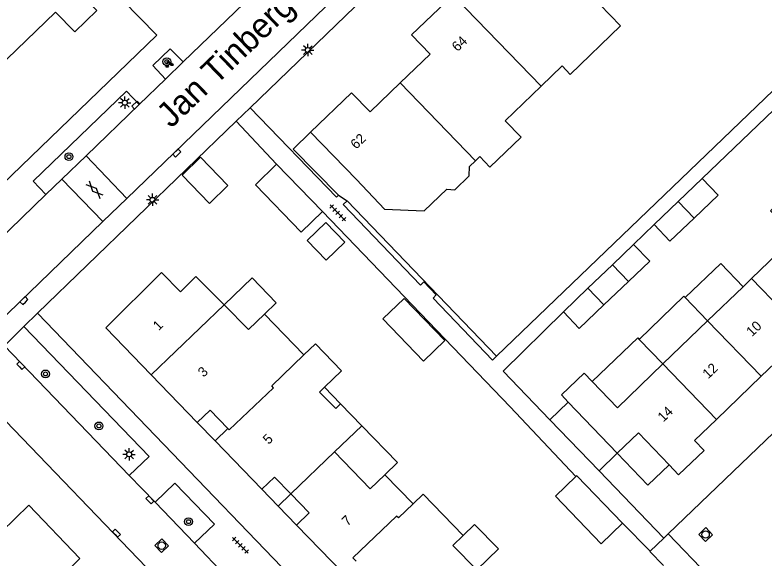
# Model space of a CAD drawing. Extents: x 137999 to 141000, y 397500 to 400501.
# Drawn here: x 138644.2 to 138720.2, y 399578.9 to 399634 of the extents above; entities that cross this region are included whole.
import ezdxf

# ---------------------------------------------------------------- set-up
doc = ezdxf.new("R2010")
doc.units = 0
for name, color, linetype in [('gg-afsc-erfafscheiding', 7, 'Continuous'), ('gg-anno-huisnummerreeks BGT', 7, 'Continuous'), ('gg-anno-openbare ruimte label', 7, 'Continuous'), ('gg-bbg-bijgebouw', 7, 'Continuous'), ('gg-bbg-gedigitaliseerde bebouwing', 7, 'Continuous'), ('gg-bbg-gedigitaliseerde bijgebouw', 7, 'Continuous'), ('gg-bbg-hoofdgebouw', 7, 'Continuous'), ('gg-bbg-luifel en loopbrug', 7, 'Continuous'), ('gg-bbg-tussenscheiding', 7, 'Continuous'), ('gg-knt-verharding', 7, 'Continuous'), ('gt-grn-weggrens', 7, 'Continuous'), ('gt-symb-boom', 7, 'Continuous'), ('gt-symb-gesloten verharding', 7, 'Continuous'), ('gt-symb-groenvak', 7, 'Continuous'), ('gt-symb-kolk', 7, 'Continuous'), ('gt-symb-lichtmast', 7, 'Continuous'), ('gt-symb-rioolschacht', 7, 'Continuous'), ('gt-symb-tegel verharding', 7, 'Continuous')]:
    doc.layers.add(name, color=color, linetype=linetype)

# ---------------------------------------------------------------- blocks, each defined once
blk = doc.blocks.new('gt0-RS')
at = {"layer": 'gt-symb-rioolschacht'}
blk.add_lwpolyline([(-0.5, -0.5), (0.5, -0.5), (0.5, 0.5), (-0.5, 0.5)], close=True, dxfattribs=at)
blk.add_circle((0, 0), 0.375, dxfattribs=at)
blk = doc.blocks.new('gt0-TEG1')
at = {"layer": 'gt-symb-tegel verharding'}
for p, q in [((-1.125, 0), (1.125, 0)), ((-0.9, -0.25), (-0.9, 0.25)), ((-0.45, -0.25), (-0.45, 0.25)), ((0, -0.25), (0, 0.25)), ((0.45, -0.25), (0.45, 0.25)), ((0.9, -0.25), (0.9, 0.25))]:
    blk.add_line(p, q, dxfattribs=at)
blk = doc.blocks.new('gt0-GRVAK')
at = {"layer": 'gt-symb-groenvak'}
for p, q in [((-0.11, 0.189), (-0.228, 0.24)), ((-0.182, 0.153), (0.088, 0.153)), ((-0.091, 0.211), (-0.156, 0.322)), ((-0.047, 0.214), (-0.047, 0.393)), ((-0.004, 0.211), (0.061, 0.322)), ((0.015, 0.189), (0.133, 0.24)), ((0.262, -0.052), (0.197, 0.059)), ((0.305, -0.049), (0.305, 0.13)), ((0.349, -0.052), (0.414, 0.059)), ((-0.245, -0.228), (-0.363, -0.177)), ((-0.318, -0.264), (-0.047, -0.264)), ((-0.226, -0.206), (-0.291, -0.095)), ((-0.183, -0.203), (-0.183, -0.024)), ((-0.139, -0.206), (-0.074, -0.095)), ((-0.12, -0.228), (-0.002, -0.177)), ((0.243, -0.074), (0.125, -0.023)), ((0.17, -0.11), (0.441, -0.11)), ((0.368, -0.074), (0.486, -0.023))]:
    blk.add_line(p, q, dxfattribs=at)
blk = doc.blocks.new('gt0-BOOM')
at = {"layer": 'gt-symb-boom'}
for radius in [0.4, 0.2]:
    blk.add_circle((0, 0), radius, dxfattribs=at)
blk = doc.blocks.new('gt0-LMAST')
at = {"layer": 'gt-symb-lichtmast'}
for p, q in [((-0.182, 0.173), (-0.447, 0.438)), ((-0.005, 0.246), (-0.005, 0.621)), ((0.172, 0.173), (0.437, 0.438)), ((-0.255, -0.004), (-0.63, -0.004)), ((-0.182, -0.181), (-0.447, -0.446)), ((-0.005, -0.254), (-0.005, -0.629)), ((0.437, -0.446), (0.172, -0.181)), ((0.245, -0.004), (0.62, -0.004))]:
    blk.add_line(p, q, dxfattribs=at)
blk.add_circle((-0.005, -0.004), 0.25, dxfattribs=at)
blk = doc.blocks.new('gt0-GESVH1')
at = {"layer": 'gt-symb-gesloten verharding'}
for p, q in [((-0.992, -0.261), (0.008, 0.239)), ((0.008, -0.261), (-0.992, 0.239)), ((0.008, 0.239), (1.008, -0.261)), ((1.008, 0.239), (0.008, -0.261))]:
    blk.add_line(p, q, dxfattribs=at)
blk = doc.blocks.new('gt0-KOLK')
at = {"layer": 'gt-symb-kolk'}
blk.add_lwpolyline([(0, 0), (0.375, 0), (0.375, 0.4), (-0.375, 0.4), (-0.375, 0), (0, 0)], dxfattribs=at)

msp = doc.modelspace()

# ---------------------------------------------------------------- linework, layer by layer
at = {"layer": 'gg-afsc-erfafscheiding'}
for p, q in [((138693.085, 399599.378), (138733.82, 399638.54)), ((138722.593, 399625.728), (138713.973, 399617.412)), ((138666.684, 399623.237), (138646.5, 399603.75)), ((138670.766, 399618.874), (138666.684, 399623.237)), ((138677.06, 399615.714), (138677.938, 399615.152)), ((138677.938, 399615.152), (138693.085, 399599.378)), ((138709.083, 399612.735), (138707.012, 399610.732)), ((138703.5, 399587.747), (138710.078, 399580.914)), ((138708.704, 399579.592), (138705.882, 399582.408))]:
    msp.add_line(p, q, dxfattribs=at)
for points in [[(138674.23, 399622.14), (138672.443, 399620.395), (138677.06, 399615.714)], [(138675.429, 399614.056), (138694.481, 399594.241), (138701.147, 399587.147)], [(138699.883, 399603.89), (138693.754, 399597.87), (138698.512, 399592.928)]]:
    msp.add_lwpolyline(points, dxfattribs=at)
at = {"layer": 'gg-bbg-bijgebouw'}
for p, q in [((138675.429, 399614.056), (138670.766, 399618.874)), ((138711.528, 399615.074), (138713.973, 399617.412)), ((138709.083, 399612.735), (138711.528, 399615.074)), ((138702.373, 399606.272), (138704.863, 399608.654)), ((138706.479, 399606.962), (138704.863, 399608.654)), ((138703.99, 399604.581), (138706.479, 399606.962)), ((138699.883, 399603.89), (138702.373, 399606.272))]:
    msp.add_line(p, q, dxfattribs=at)
for points in [[(138675.429, 399614.056), (138673.269, 399611.971), (138668.634, 399616.774), (138670.766, 399618.874)], [(138713.144, 399613.38), (138715.586, 399615.716), (138713.973, 399617.412)], [(138709.083, 399612.735), (138710.701, 399611.044), (138713.144, 399613.38)], [(138699.883, 399603.89), (138701.5, 399602.199), (138703.99, 399604.581)], [(138701.147, 399587.147), (138699.098, 399585.163), (138703.72, 399580.34), (138705.882, 399582.408)], [(138705.882, 399582.408), (138701.235, 399587.234), (138701.147, 399587.147)]]:
    msp.add_lwpolyline(points, dxfattribs=at)
at = {"layer": 'gg-bbg-gedigitaliseerde bebouwing'}
for p, q in [((138703.596, 399635.077), (138705.682, 399632.921)), ((138705.682, 399632.921), (138700.579, 399627.984)), ((138678.876, 399617.307), (138674.23, 399622.14)), ((138665.46, 399604.581), (138662.58, 399607.47)), ((138718.967, 399607.254), (138718.121, 399606.438)), ((138718.121, 399606.438), (138714.52, 399602.969)), ((138673.551, 399599.506), (138669.543, 399603.656)), ((138714.52, 399602.969), (138709.972, 399598.587)), ((138679.426, 399592.313), (138677.275, 399594.54)), ((138700.378, 399594.726), (138705.34, 399589.52)), ((138676.655, 399589.663), (138679.426, 399592.313)), ((138684.622, 399584.393), (138681.767, 399587.345))]:
    msp.add_line(p, q, dxfattribs=at)
for points in [[(138700.579, 399627.984), (138699.745, 399628.847), (138697.613, 399626.785)], [(138697.613, 399626.785), (138693.982, 399623.288), (138695.586, 399621.621), (138692.423, 399618.577), (138691.398, 399619.642), (138690.95, 399619.211)], [(138678.876, 399617.307), (138681.744, 399614.321), (138685.768, 399614.14), (138688.053, 399616.335), (138688.877, 399616.28), (138690.333, 399617.681), (138690.347, 399618.632), (138690.95, 399619.211)], [(138723.205, 399616.353), (138720.908, 399614.14), (138723.414, 399611.538), (138718.967, 399607.254)], [(138669.543, 399603.656), (138667.935, 399602.103), (138665.46, 399604.581)], [(138675.648, 399596.225), (138677.378, 399597.896), (138674.727, 399600.641), (138673.551, 399599.506)], [(138709.972, 399598.587), (138705.367, 399594.151), (138702.817, 399596.798)], [(138702.817, 399596.798), (138701.984, 399597.662), (138699.688, 399595.45), (138700.378, 399594.726)], [(138677.275, 399594.54), (138676.774, 399594.056), (138675.147, 399595.741), (138675.648, 399596.225)], [(138681.767, 399587.345), (138680.284, 399585.911), (138676.655, 399589.663)], [(138689.703, 399581.167), (138685.636, 399585.373), (138684.622, 399584.393)], [(138691.1, 399577.701), (138688.66, 399580.16), (138689.703, 399581.167)]]:
    msp.add_lwpolyline(points, dxfattribs=at)
at = {"layer": 'gg-bbg-gedigitaliseerde bijgebouw'}
for points in [[(138661.177, 399617.776), (138663.955, 399614.898), (138665.826, 399616.704), (138663.047, 399619.582), (138661.177, 399617.776)], [(138675.785, 399612.95), (138673.885, 399611.115), (138675.805, 399609.127), (138677.705, 399610.962), (138675.785, 399612.95)]]:
    msp.add_lwpolyline(points, dxfattribs=at)
at = {"layer": 'gg-bbg-hoofdgebouw'}
for p, q in [((138724.395, 399601.622), (138719.966, 399597.355)), ((138662.72, 399592.66), (138658.046, 399597.5)), ((138719.966, 399597.355), (138715.409, 399592.964)), ((138715.409, 399592.964), (138713.193, 399590.83)), ((138664.53, 399590.79), (138665.82, 399592.04)), ((138669.28, 399585.86), (138664.53, 399590.79)), ((138677.55, 399577.31), (138672.8, 399582.23))]:
    msp.add_line(p, q, dxfattribs=at)
for points in [[(138643.386, 399629.526), (138648.34, 399634.31), (138650.29, 399632.3), (138652.53, 399634.47), (138647.149, 399640.018), (138647.08, 399640.09), (138644.93, 399638.01), (138641.95, 399641.08)], [(138683.325, 399627.135), (138686.35, 399630.05), (138684.47, 399632.01), (138688.675, 399636.039)], [(138674.23, 399622.14), (138678.39, 399626.13), (138680.26, 399624.181), (138683.325, 399627.135)], [(138658.046, 399597.5), (138653.44, 399602.27), (138659.08, 399607.89), (138661.03, 399605.93), (138662.58, 399607.47)], [(138665.82, 399592.04), (138664.02, 399593.91), (138662.72, 399592.66)], [(138710.61, 399588.341), (138707.5, 399591.58), (138705.34, 399589.52)], [(138710.61, 399588.341), (138711.575, 399587.331), (138714.169, 399589.808), (138713.193, 399590.83)], [(138638.77, 399575.927), (138641.341, 399578.416), (138645.758, 399573.853), (138650.811, 399578.83), (138645.641, 399584.235), (138642.855, 399581.544), (138637.71, 399586.87)], [(138672.217, 399585.417), (138670.58, 399587.11), (138669.28, 399585.86)], [(138672.8, 399582.23), (138674.09, 399583.48), (138672.217, 399585.417)]]:
    msp.add_lwpolyline(points, dxfattribs=at)
at = {"layer": 'gg-bbg-luifel en loopbrug'}
for p, q in [((138707.012, 399610.732), (138704.863, 399608.654)), ((138714.52, 399602.969), (138712.247, 399605.328)), ((138709.972, 399598.587), (138707.56, 399601.09)), ((138677.275, 399594.54), (138675.648, 399596.225)), ((138700.378, 399594.726), (138698.512, 399592.928)), ((138698.512, 399592.928), (138703.5, 399587.747)), ((138662.72, 399592.66), (138664.53, 399590.79)), ((138705.34, 399589.52), (138703.5, 399587.747)), ((138669.28, 399585.86), (138670.922, 399584.166)), ((138672.217, 399585.417), (138670.922, 399584.166)), ((138670.922, 399584.166), (138672.8, 399582.23))]:
    msp.add_line(p, q, dxfattribs=at)
for points in [[(138706.479, 399606.962), (138708.639, 399609.043), (138707.012, 399610.732)], [(138712.247, 399605.328), (138715.848, 399608.797), (138718.121, 399606.438)], [(138669.543, 399603.656), (138670.739, 399604.811), (138668.306, 399607.33), (138665.46, 399604.581)], [(138683.718, 399605.234), (138681.574, 399603.164), (138685.701, 399598.89), (138687.845, 399600.961), (138683.718, 399605.234)], [(138707.56, 399601.09), (138712.108, 399605.472), (138712.247, 399605.328)], [(138702.817, 399596.798), (138707.421, 399601.234), (138707.56, 399601.09)], [(138679.426, 399592.313), (138683.038, 399588.573), (138681.767, 399587.345)], [(138710.61, 399588.341), (138708.466, 399586.275), (138705.34, 399589.52)], [(138689.703, 399581.167), (138690.875, 399582.299), (138693.282, 399579.808), (138691.1, 399577.701)]]:
    msp.add_lwpolyline(points, dxfattribs=at)
at = {"layer": 'gg-bbg-tussenscheiding'}
for p, q in [((138688.675, 399636.039), (138697.613, 399626.785)), ((138690.95, 399619.211), (138683.325, 399627.135)), ((138711.528, 399615.074), (138713.144, 399613.38)), ((138724.395, 399601.622), (138718.967, 399607.254)), ((138702.373, 399606.272), (138703.99, 399604.581)), ((138665.46, 399604.581), (138658.046, 399597.5)), ((138719.966, 399597.355), (138714.52, 399602.969)), ((138670.28, 399596.356), (138673.551, 399599.506)), ((138709.972, 399598.587), (138715.409, 399592.964)), ((138676.655, 399589.663), (138672.217, 399585.417))]:
    msp.add_line(p, q, dxfattribs=at)
for points in [[(138665.82, 399592.04), (138665.964, 399591.891), (138670.451, 399596.174), (138670.28, 399596.356)], [(138684.622, 399584.393), (138683.138, 399582.958), (138682.958, 399583.146), (138678.523, 399578.898), (138678.85, 399578.56)]]:
    msp.add_lwpolyline(points, dxfattribs=at)
at = {"layer": 'gg-knt-verharding'}
for p, q in [((138655.59, 399615.397), (138711.921, 399669.812)), ((138713.282, 399668.228), (138668.103, 399624.608)), ((138667.444, 399635.194), (138661.304, 399629.26)), ((138661.304, 399629.26), (138659.506, 399627.523)), ((138659.506, 399627.523), (138656.821, 399624.927)), ((138656.821, 399624.927), (138651.447, 399619.733)), ((138710.511, 399581.33), (138755.811, 399624.881)), ((138651.447, 399619.733), (138648.993, 399617.362)), ((138651.447, 399619.733), (138655.59, 399615.397)), ((138648.993, 399617.362), (138647.362, 399615.785)), ((138648.993, 399617.362), (138653.157, 399613.047)), ((138647.362, 399615.785), (138642.46, 399611.047)), ((138653.157, 399613.047), (138655.59, 399615.397)), ((138641.69, 399601.97), (138653.157, 399613.047)), ((138646.5, 399603.75), (138689.87, 399558.7)), ((138643.156, 399600.445), (138645.13, 399602.39)), ((138645.13, 399602.39), (138657.83, 399589.204)), ((138643.156, 399600.445), (138655.82, 399587.269)), ((138639.352, 399596.873), (138706.182, 399527.423)), ((138655.82, 399587.269), (138657.83, 399589.204)), ((138655.82, 399587.269), (138658.44, 399584.543)), ((138660.44, 399586.495), (138658.44, 399584.543)), ((138658.44, 399584.543), (138662.446, 399580.376)), ((138710.078, 399580.914), (138710.511, 399581.33)), ((138718.682, 399572.873), (138710.511, 399581.33)), ((138662.446, 399580.376), (138667.555, 399575.06))]:
    msp.add_line(p, q, dxfattribs=at)
for points in [[(138586.094, 399568.906), (138602.76, 399585.05), (138613.43, 399588.35), (138658.61, 399631.98), (138655.133, 399635.579)], [(138661.304, 399629.26), (138659.983, 399630.585), (138658.219, 399628.886), (138659.506, 399627.523)], [(138647.362, 399615.785), (138646.057, 399617.136), (138655.548, 399626.282), (138656.821, 399624.927)], [(138668.103, 399624.608), (138676.853, 399615.515), (138677.06, 399615.714)], [(138677.938, 399615.152), (138677.522, 399614.771), (138685.387, 399606.592), (138685.713, 399606.913), (138686.982, 399605.612), (138686.667, 399605.254), (138692.696, 399598.968), (138693.085, 399599.378)], [(138662.446, 399580.376), (138664.463, 399582.318), (138660.44, 399586.495)], [(138710.05, 399578.13), (138708.67, 399579.56), (138708.704, 399579.592)]]:
    msp.add_lwpolyline(points, dxfattribs=at)
at = {"layer": 'gt-grn-weggrens'}
for p, q in [((138668.103, 399624.608), (138666.684, 399623.237)), ((138646.5, 399603.75), (138645.13, 399602.39)), ((138708.704, 399579.592), (138710.078, 399580.914))]:
    msp.add_line(p, q, dxfattribs=at)

# ---------------------------------------------------------------- block references
at = {"layer": 'gt-symb-boom'}
for p in [(138659.636, 399629.285), (138649.703, 399619.637), (138647.324, 399597.575), (138652.743, 399592.294), (138661.838, 399582.576)]:
    msp.add_blockref('gt0-BOOM', p, dxfattribs=at)
at = {"layer": 'gt-symb-gesloten verharding', "rotation": 134.5948032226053}
msp.add_blockref('gt0-GESVH1', (138652.299, 399616.257), dxfattribs=at)
at = {"layer": 'gt-symb-groenvak'}
msp.add_blockref('gt0-GRVAK', (138659.847, 399629.03), dxfattribs=at)
at = {"layer": 'gt-symb-kolk'}
for p, rotation in [((138656.619, 399624.729), 44.02760489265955), ((138660.79, 399619.863), 44.02760489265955), ((138645.277, 399604.88), 44.02760489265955), ((138644.672, 399598.291), -46.13442163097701), ((138657.778, 399584.655), -46.13442163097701), ((138654.382, 399581.258), -46.13442163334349)]:
    msp.add_blockref('gt0-KOLK', p, dxfattribs=dict(at, rotation=rotation))
at = {"layer": 'gt-symb-lichtmast'}
for p in [(138673.95, 399630.467), (138655.373, 399625.118), (138658.192, 399615.262), (138655.817, 399589.415)]:
    msp.add_blockref('gt0-LMAST', p, dxfattribs=at)
at = {"layer": 'gt-symb-rioolschacht'}
for p, rotation in [((138714.318, 399581.268), 43.946589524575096), ((138659.116, 399580.141), -46.13442163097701)]:
    msp.add_blockref('gt0-RS', p, dxfattribs=dict(at, rotation=rotation))
at = {"layer": 'gt-symb-tegel verharding'}
for p, rotation in [((138676.984, 399613.925), -45.72932696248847), ((138667.102, 399580.18), 135)]:
    msp.add_blockref('gt0-TEG1', p, dxfattribs=dict(at, rotation=rotation))

# ---------------------------------------------------------------- texts
at = {"layer": 'gg-anno-huisnummerreeks BGT'}
for s, rotation, p in [('64', 43.8, (138689.137, 399630.249)), ('62', 43.8, (138678.853, 399620.339)), ('1', 44, (138658.804, 399601.914)), ('10', 43.9, (138719.022, 399601.306)), ('3', 44, (138663.37, 399597.186)), ('12', 43.9, (138714.578, 399597.024)), ('14', 43.9, (138710.021, 399592.635)), ('5', 43.9, (138669.961, 399590.359)), ('7', 44, (138677.97, 399582.076))]:
    msp.add_text(s, height=1, rotation=rotation, dxfattribs=at).set_placement(p)
at = {"layer": 'gg-anno-openbare ruimte label'}
msp.add_text('Jan Tinbergenlaan', height=2.5, rotation=43.9, dxfattribs=at).set_placement((138660.07, 399622.457))

doc.saveas('drawing.dxf')
